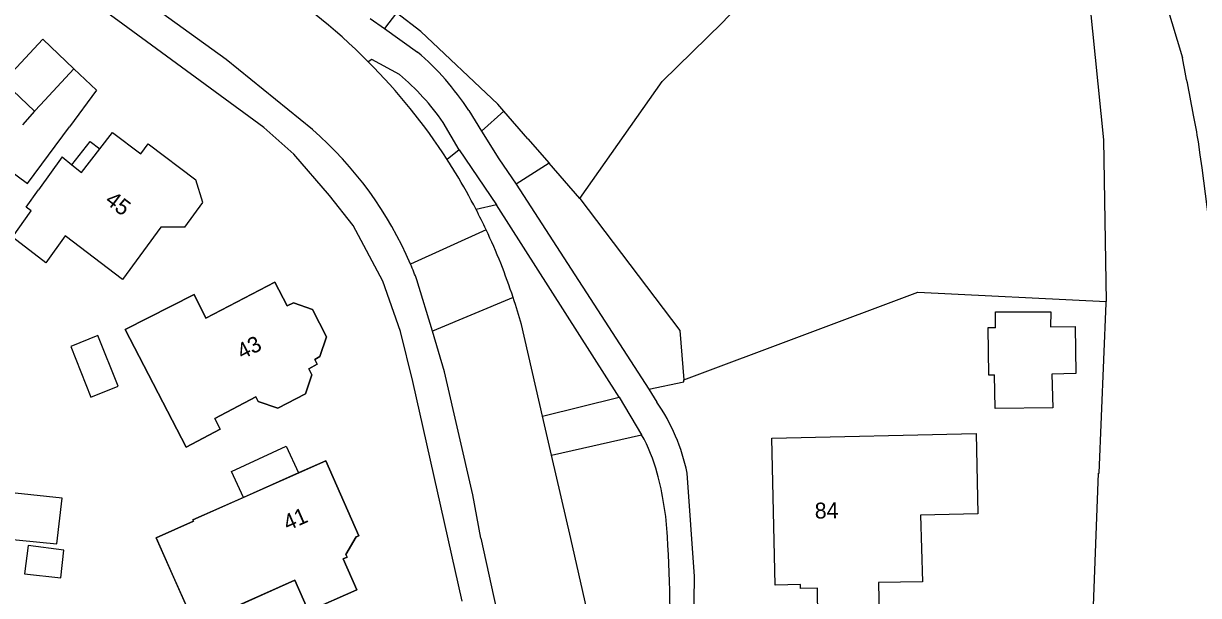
# Model space of a CAD drawing. Extents: x 194485 to 197793, y 468269 to 470822.
# Drawn here: x 194697.5 to 194786.2, y 470490.8 to 470533.9 of the extents above; entities that cross this region are included whole.
import ezdxf

# ---------------------------------------------------------------- set-up
doc = ezdxf.new("R2010")
doc.units = 0
for name, color, linetype in [('BGT grensvlak begroeid terreindeel', 7, 'Continuous'), ('BGT grensvlak begroeid terreindeel LR', 7, 'Continuous'), ('BGT grensvlak gebouwinstallatie plus 1', 7, 'Continuous'), ('BGT grensvlak onbegroeid terreindeel', 7, 'Continuous'), ('BGT grensvlak pand op maaiveld', 7, 'Continuous'), ('BGT grensvlak pand op maaiveld LR', 7, 'Continuous'), ('BGT grensvlak wegdeel', 7, 'Continuous'), ('BGT tekst huisnummerreeks', 7, 'Continuous'), ('GEM grensvlak beperking object', 7, 'Continuous')]:
    doc.layers.add(name, color=color, linetype=linetype)

msp = doc.modelspace()

# ---------------------------------------------------------------- linework, layer by layer
at = {"layer": 'BGT grensvlak begroeid terreindeel'}
msp.add_lwpolyline([(194739.471, 470520.723), (194747.021, 470510.76), (194747.323, 470507.042)], dxfattribs=at)
at = {"layer": 'BGT grensvlak begroeid terreindeel LR'}
msp.add_lwpolyline([(194769.071, 470563.309), (194776.9, 470545.1), (194777.75, 470537.6), (194779, 470525.15), (194779.193, 470512.957)], dxfattribs=at)
at = {"layer": 'BGT grensvlak gebouwinstallatie plus 1'}
for p, q in [((194701.14, 470523.249), (194702.505, 470525.017)), ((194702.505, 470525.017), (194703.23, 470524.457)), ((194713.171, 470500.106), (194717.314, 470502.029)), ((194717.314, 470502.029), (194718.25, 470500.011)), ((194714.076, 470498.157), (194713.171, 470500.106))]:
    msp.add_line(p, q, dxfattribs=at)
at = {"layer": 'BGT grensvlak onbegroeid terreindeel'}
msp.add_line((194739.471, 470520.723), (194737.16, 470523.373), dxfattribs=at)
for points in [[(194739.471, 470520.723), (194745.69, 470529.554), (194750.244, 470534.006), (194754.901, 470538.976), (194757.903, 470541.564), (194761.629, 470546.638), (194764.63, 470551.09), (194766.804, 470555.231), (194768.149, 470558.959), (194769.071, 470563.309)], [(194733.74, 470527.297), (194733.278, 470527.827), (194727.472, 470533.322), (194725.628, 470534.731), (194724.725, 470533.544)], [(194747.323, 470507.042), (194764.983, 470513.657), (194779.193, 470512.957)], [(194775.786, 470431.593), (194776.562, 470448.414), (194777.068, 470463.198), (194777.803, 470477.971), (194778.618, 470500), (194778.683, 470500), (194779.195, 470512.807), (194779.193, 470512.957)], [(194744.673, 470506.317), (194747.336, 470506.882), (194747.323, 470507.042)]]:
    msp.add_lwpolyline(points, dxfattribs=at)
at = {"layer": 'BGT grensvlak pand op maaiveld'}
for p, q in [((194698.323, 470527.314), (194696.155, 470529.38)), ((194698.323, 470527.314), (194697.411, 470526.266)), ((194697.79, 470521.846), (194700.952, 470526.128)), ((194700.407, 470523.85), (194698.616, 470521.364)), ((194700.407, 470523.85), (194701.14, 470523.249)), ((194696.232, 470522.996), (194697.79, 470521.846)), ((194711.019, 470520.41), (194710.481, 470522.129)), ((194709.649, 470518.544), (194711.019, 470520.41)), ((194709.649, 470518.544), (194707.849, 470518.544)), ((194718.25, 470500.011), (194714.076, 470498.157))]:
    msp.add_line(p, q, dxfattribs=at)
for points in [[(194696.155, 470529.38), (194695.975, 470529.552), (194698.945, 470532.736), (194701.281, 470530.51)], [(194701.281, 470530.51), (194702.987, 470528.884), (194700.952, 470526.128)], [(194703.23, 470524.457), (194704.196, 470525.709), (194706.339, 470524.082), (194706.897, 470524.836), (194710.481, 470522.129)], [(194701.14, 470523.249), (194701.849, 470522.668), (194703.23, 470524.457)], [(194707.849, 470518.544), (194704.964, 470514.615), (194700.627, 470517.907), (194699.168, 470515.862), (194696.643, 470517.794), (194698.063, 470519.788), (194697.681, 470520.067), (194698.616, 470521.364)], [(194717.386, 470512.619), (194716.459, 470514.416), (194711.247, 470511.685), (194710.364, 470513.468), (194705.152, 470510.84), (194709.758, 470501.962), (194712.313, 470503.308), (194711.929, 470504.111), (194715.008, 470505.745)], [(194719.47, 470508.578), (194719.861, 470508.788), (194720.363, 470510.276), (194719.292, 470512.35), (194717.853, 470512.852), (194717.386, 470512.619)], [(194770.856, 470510.961), (194770.859, 470512.171), (194775.015, 470512.163), (194775.012, 470511.021)], [(194702.556, 470505.731), (194704.629, 470506.566), (194703.091, 470510.388), (194701.056, 470509.541), (194702.556, 470505.731)], [(194770.856, 470510.961), (194770.281, 470510.953), (194770.332, 470507.405), (194770.778, 470507.411)], [(194775.012, 470511.021), (194776.861, 470511.047), (194776.911, 470507.499), (194775.11, 470507.473)], [(194719.024, 470507.876), (194719.658, 470508.213), (194719.47, 470508.578)], [(194715.008, 470505.745), (194715.193, 470505.401), (194716.681, 470504.899), (194718.755, 470505.97), (194719.257, 470507.409), (194719.024, 470507.876)], [(194775.11, 470507.473), (194775.185, 470504.928), (194770.827, 470504.869), (194770.778, 470507.411)], [(194754.22, 470491.542), (194753.976, 470502.633), (194769.382, 470502.986), (194769.521, 470496.917), (194765.189, 470496.826), (194765.328, 470491.796), (194762.011, 470491.738), (194762.078, 470489.199), (194757.451, 470489.077), (194757.412, 470491.309), (194756.133, 470491.287), (194756.128, 470491.585), (194754.22, 470491.542)], [(194713.25, 470489.807), (194717.967, 470491.905), (194719, 470489.584), (194722.637, 470491.192), (194721.601, 470493.522), (194721.902, 470493.655), (194721.816, 470493.847), (194722.585, 470495.184), (194722.787, 470495.272), (194720.302, 470500.923), (194718.25, 470500.011)], [(194700.006, 470494.666), (194700.407, 470498.103), (194694.463, 470498.731), (194694.074, 470495.231), (194700.006, 470494.666)], [(194714.076, 470498.157), (194710.257, 470496.46), (194710.302, 470496.359), (194707.489, 470495.108), (194708.709, 470492.377)], [(194700.287, 470492.098), (194700.53, 470494.185), (194697.831, 470494.539), (194697.55, 470492.401), (194700.287, 470492.098)], [(194708.709, 470492.377), (194710.419, 470488.548), (194713.25, 470489.807)]]:
    msp.add_lwpolyline(points, dxfattribs=at)
at = {"layer": 'BGT grensvlak pand op maaiveld LR'}
for p, q in [((194701.281, 470530.51), (194698.754, 470527.779)), ((194698.754, 470527.779), (194698.323, 470527.314))]:
    msp.add_line(p, q, dxfattribs=at)
at = {"layer": 'BGT grensvlak wegdeel'}
for p, q in [((194712.769, 470531.198), (194701.055, 470539.687)), ((194723.658, 470534.305), (194724.725, 470533.544)), ((194724.725, 470533.544), (194727.219, 470531.763)), ((194719.286, 470525.922), (194712.769, 470531.198)), ((194731.089, 470527.351), (194732.062, 470525.794)), ((194732.062, 470525.794), (194733.74, 470527.297)), ((194735.556, 470525.214), (194733.74, 470527.297)), ((194730.36, 470524.4), (194729.16, 470526.442)), ((194732.062, 470525.794), (194733.358, 470523.719)), ((194730.36, 470524.4), (194729.456, 470523.66)), ((194730.36, 470524.4), (194733.176, 470520.229)), ((194735.556, 470525.214), (194737.16, 470523.373)), ((194733.358, 470523.719), (194734.681, 470521.79)), ((194737.16, 470523.373), (194734.681, 470521.79)), ((194734.681, 470521.79), (194744.673, 470506.317)), ((194733.176, 470520.229), (194731.641, 470519.897)), ((194742.455, 470505.736), (194733.176, 470520.229)), ((194732.404, 470518.354), (194726.696, 470515.763)), ((194728.346, 470510.701), (194727.177, 470514.57)), ((194734.447, 470513.235), (194728.346, 470510.701)), ((194736.664, 470504.285), (194735.064, 470511.208)), ((194730.595, 470490.327), (194726.856, 470506.908)), ((194736.664, 470504.285), (194742.455, 470505.736)), ((194742.455, 470505.736), (194744.138, 470502.893)), ((194744.673, 470506.317), (194745.294, 470505.355)), ((194737.342, 470501.356), (194736.664, 470504.285)), ((194737.342, 470501.356), (194744.138, 470502.893)), ((194732.009, 470495.083), (194735.029, 470481.248))]:
    msp.add_line(p, q, dxfattribs=at)
for points in [[(194775.818, 470556.047), (194777.936, 470550.742), (194781.571, 470542.269), (194782.878, 470538.288), (194784.957, 470531.327)], [(194726.856, 470506.908), (194725.926, 470510.681), (194724.606, 470514.488), (194722.368, 470518.679), (194720.579, 470520.944), (194717.885, 470524.062), (194715.614, 470526.084), (194704.608, 470534.155), (194684.263, 470548.857)], [(194725.852, 470530.076), (194723.778, 470531.206), (194723.509, 470531.038)], [(194732.009, 470495.083), (194731.388, 470498.366), (194729.271, 470507.637), (194728.346, 470510.701)], [(194740.306, 470488.403), (194738.8, 470495.049), (194737.342, 470501.356)], [(194744.018, 470434.154), (194745.912, 470451.095), (194747.197, 470465.337), (194747.963, 470479.194), (194748.134, 470492.184), (194747.579, 470500)]]:
    msp.add_lwpolyline(points, dxfattribs=at)
for centre, radius, start, end in [((194691.304, 470498.999), 45.428, 44.8519, 58.56908), ((194714.739, 470516.913), 19.398, 32.55497, 49.95648), ((194691.35, 470499.03), 45.373, 32.87622, 44.86454), ((194311.243, 470435.99), 483.212, 10.85758, 11.37901), ((194714.592, 470516.503), 17.636, 34.30264, 50.32003), ((194685.488, 470507.59), 102.18, 9.81281, 10.95754), ((194700.724, 470504.601), 28.269, 23.25688, 48.95733), ((194180.577, 470441.408), 611.339, 4.886014, 7.859393), ((194690.861, 470498.721), 45.952, 31.28462, 32.8695), ((194691.739, 470499.232), 44.936, 27.37874, 31.30841), ((194691.902, 470499.286), 44.766, 25.21036, 27.41362), ((194691.118, 470498.91), 45.635, 18.29494, 25.21908), ((194700.796, 470504.627), 28.192, 20.65134, 23.26579), ((194690.101, 470498.629), 46.69, 15.62958, 18.22994), ((194732.749, 470496.837), 15.164, 12.04016, 34.17612), ((194732.867, 470496.617), 12.901, 15.20205, 29.10925), ((194722.223, 470493.82), 23.906, 3.2998, 14.98214), ((194615.065, 470487.721), 131.237, 353.83475, 3.26508)]:
    msp.add_arc(centre, radius, start, end, dxfattribs=at)
at = {"layer": 'GEM grensvlak beperking object'}
for points in [[(194705.152, 470510.84), (194710.364, 470513.468), (194711.247, 470511.685), (194716.459, 470514.416), (194717.386, 470512.619), (194717.853, 470512.852), (194719.292, 470512.35), (194720.363, 470510.276), (194719.861, 470508.788), (194719.47, 470508.578), (194719.658, 470508.213), (194719.024, 470507.876), (194719.257, 470507.409), (194718.755, 470505.97), (194716.681, 470504.899), (194715.193, 470505.401), (194715.008, 470505.745), (194711.929, 470504.111), (194712.313, 470503.308), (194709.758, 470501.962), (194705.152, 470510.84)], [(194707.489, 470495.108), (194710.302, 470496.359), (194710.257, 470496.46), (194720.302, 470500.923), (194722.787, 470495.272), (194722.585, 470495.184), (194721.816, 470493.847), (194721.902, 470493.655), (194721.601, 470493.522), (194722.637, 470491.192), (194719, 470489.584), (194717.967, 470491.905), (194710.419, 470488.548), (194707.489, 470495.108)]]:
    msp.add_lwpolyline(points, dxfattribs=at)

# ---------------------------------------------------------------- texts
at = {"layer": 'BGT tekst huisnummerreeks'}
for s, rotation, p in [('45', 322.8, (194703.56, 470520.416)), ('43', 27.3, (194713.984, 470508.538)), ('84', 1.3, (194757.22, 470496.555)), ('41', 23.7, (194717.412, 470495.625))]:
    msp.add_text(s, height=1.2, rotation=rotation, dxfattribs=at).set_placement(p)

doc.saveas('drawing.dxf')
